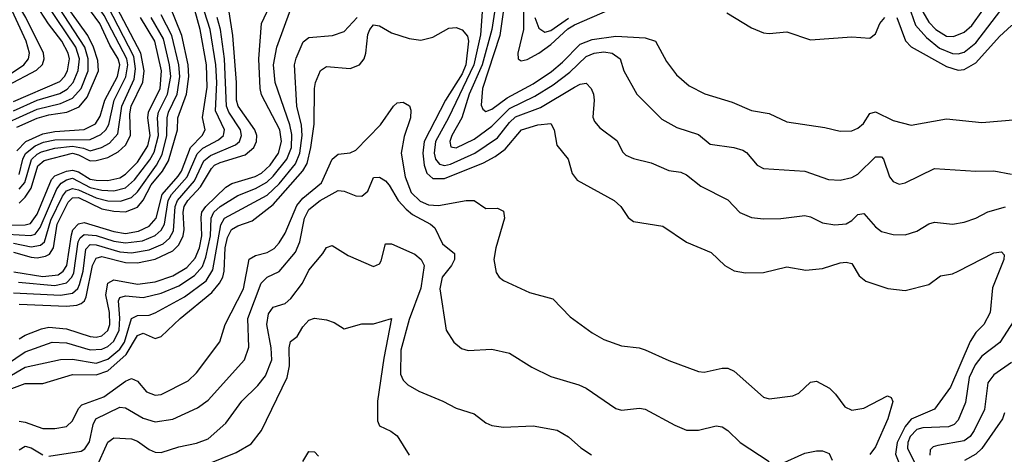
# Model space of a CAD drawing. Header units: inches. Extents: x 990535 to 1117859, y 769386 to 892122.
# Tile 266 of 656: x 1022511 to 1025846, y 875869 to 877343. Entities that reach past the tile are written whole.
import ezdxf

# ---------------------------------------------------------------- set-up
doc = ezdxf.new("R2010")
doc.units = ezdxf.units.IN
doc.header["$MEASUREMENT"] = 0
doc.layers.add('B0827', color=7, linetype='Continuous')

msp = doc.modelspace()

# ---------------------------------------------------------------- linework, layer by layer
at = {"layer": 'B0827', "color": 5}
for points, elevation in [([(1022501.2, 876898.8), (1022531.9, 876930), (1022590, 876956.6), (1022630, 876964), (1022729.3, 876970.7), (1022768.6, 876990), (1022784.3, 877015.7), (1022799.2, 877070), (1022842.3, 877150), (1022850.4, 877190), (1022845.3, 877210), (1022817.1, 877257.1), (1022783.2, 877330), (1022739, 877390), (1022696, 877470), (1022650, 877533.9), (1022614.7, 877610), (1022587.8, 877687.8), (1022566.8, 877726.8), (1022538.6, 877758.6), (1022450, 877832.8)], 3580), ([(1022510, 876818.3), (1022521.8, 876870), (1022530.6, 876889.4), (1022564.1, 876915.9), (1022592.4, 876927.6), (1022630, 876935.9), (1022750, 876936.8), (1022786.3, 876953.7), (1022803.4, 876970), (1022812.7, 876987.3), (1022831.3, 877070), (1022871.2, 877148.8), (1022877.4, 877190), (1022874.4, 877210), (1022797.1, 877357.1), (1022756.9, 877416.9), (1022720.2, 877490), (1022668.1, 877568.1), (1022649.3, 877610), (1022616, 877716), (1022601.1, 877750), (1022568.7, 877788.7), (1022490, 877851)], 3560), ([(1022414.9, 876970), (1022570, 877039.2), (1022650, 877058.5), (1022690, 877077.1), (1022719, 877110), (1022743.3, 877170), (1022743.5, 877210), (1022731.7, 877250), (1022589.6, 877469.6), (1022542.5, 877570), (1022485.8, 877665.8)], 3640), ([(1022501.7, 876978.3), (1022570, 877008.7), (1022610, 877020.5), (1022671, 877029), (1022712.3, 877047.7), (1022739.9, 877080.1), (1022777.7, 877170), (1022775.7, 877204.3), (1022761.2, 877250), (1022742.1, 877290), (1022685, 877370), (1022602.8, 877502.8), (1022509.7, 877689.7)], 3620), ([(1022490, 877065.7), (1022647, 877133), (1022663.1, 877150), (1022673, 877170), (1022679.5, 877210), (1022676, 877230), (1022654.2, 877270), (1022609.1, 877329.1), (1022550, 877420.9), (1022461.5, 877601.5)], 3680), ([(1022490, 877034.5), (1022570, 877070.5), (1022646.9, 877093.1), (1022672.5, 877107.5), (1022692.8, 877130), (1022709.7, 877170.3), (1022713.6, 877210), (1022701.3, 877250), (1022570, 877444.9), (1022508.7, 877570)], 3660), ([(1022470, 877153), (1022525.8, 877190), (1022541.6, 877210), (1022544.6, 877230), (1022533.4, 877270), (1022410, 877536.3)], 3740), ([(1022470, 877119.8), (1022568.5, 877171.5), (1022588.8, 877191.2), (1022594.5, 877210), (1022592, 877230), (1022532.1, 877350), (1022487.4, 877427.4)], 3720), ([(1022510, 876721.2), (1022530, 876741.5), (1022550, 876771.9), (1022572.8, 876847.2), (1022594.3, 876865.7), (1022690, 876890), (1022710, 876885), (1022750, 876864), (1022770, 876865.2), (1022810, 876876.3), (1022844.9, 876895.1), (1022870, 876917.3), (1022886.5, 876950), (1022884, 877024), (1022888.5, 877050), (1022928.6, 877131.4), (1022932.7, 877170), (1022922.1, 877230), (1022806.3, 877450)], 3520), ([(1022510, 876261.4), (1022530, 876273.8), (1022584.6, 876295.4), (1022610, 876300), (1022670, 876295.4), (1022750, 876268.7), (1022770, 876266.5), (1022790, 876270.9), (1022810, 876289.4), (1022817, 876310), (1022815.5, 876350), (1022803, 876410), (1022810.3, 876450), (1022830, 876461), (1022910, 876445.9), (1022970, 876454.1), (1023030, 876474.9), (1023076.9, 876503.1), (1023105.4, 876534.6), (1023120.1, 876570), (1023128.5, 876610), (1023126.2, 876673.8), (1023128.7, 876690), (1023141.4, 876710), (1023210, 876774.9), (1023230, 876787.6), (1023309.1, 876810.9), (1023330, 876822.5), (1023359.3, 876850), (1023387.3, 876890), (1023397.9, 876930), (1023392.5, 876970), (1023330, 877088.7), (1023325.2, 877110), (1023320.8, 877210), (1023330.3, 877330), (1023376.6, 877430)], 3280), ([(1024132.3, 877450), (1024110.8, 877310), (1024077.3, 877190), (1024033.2, 877090), (1024009.2, 877010.8), (1023974.8, 876950), (1023967.7, 876930), (1023972, 876912), (1023990, 876908.9), (1024050, 876938.3), (1024110, 876981.6), (1024170, 877042.5), (1024256.2, 877083.8), (1024317.5, 877122.5), (1024374.7, 877165.3), (1024430, 877218), (1024456.8, 877230), (1024490, 877234.4), (1024518, 877230), (1024545.3, 877210), (1024557.8, 877170), (1024601.6, 877090), (1024685.7, 877005.7), (1024737.1, 876977.1), (1024810, 876954.2), (1024850, 876921.5), (1024930, 876909.4), (1024960.4, 876900.4), (1024972.5, 876892.5), (1025009.2, 876850), (1025030, 876838.9), (1025170, 876829.4), (1025250, 876800.9), (1025290, 876798.4), (1025330, 876808.3), (1025350, 876819.5), (1025410, 876877.5), (1025430, 876878), (1025436.9, 876870), (1025457.4, 876810), (1025470, 876794), (1025490, 876785.5), (1025510, 876790.2), (1025610, 876838), (1025750, 876829.4), (1025810, 876831), (1025870, 876819)], 3260), ([(1024159.7, 877450), (1024137.8, 877290), (1024078.2, 877110), (1024073.8, 877053.8), (1024080.1, 877040.1), (1024090, 877031.9), (1024110, 877040.1), (1024162.3, 877077.7), (1024250, 877126.1), (1024312.2, 877167.8), (1024350, 877198.5), (1024410, 877259.9), (1024450, 877275.5), (1024530, 877287.4), (1024630, 877281.1), (1024664.2, 877270), (1024701.4, 877201.4), (1024735.7, 877155.7), (1024778.9, 877118.9), (1024832.2, 877092.2), (1024923.8, 877063.8), (1024990, 877035.3), (1025050, 877024.6), (1025110, 876997.1), (1025238, 876978), (1025290, 876965), (1025330, 876966.4), (1025350, 876975.3), (1025369, 876991), (1025390, 877024.7), (1025409.4, 877030.6), (1025470, 877001.7), (1025530, 876985.4), (1025650, 877007), (1025770, 876994.6), (1025890, 877005.2)], 3280), ([(1024216.3, 877430), (1024217.6, 877310), (1024198.5, 877230), (1024199.8, 877210), (1024210, 877203.8), (1024230, 877207.6), (1024270, 877229.8), (1024310, 877259.2), (1024367.9, 877312.1), (1024390, 877325.8), (1024510, 877377.8)], 3320), ([(1025570.6, 877370), (1025590, 877334.8), (1025614.4, 877310), (1025650, 877287.7), (1025673.6, 877286.4), (1025710, 877300.9), (1025736.2, 877323.8), (1025810, 877428.4)], 3360), ([(1022466.3, 876173.7), (1022530, 876217.2), (1022621.1, 876250), (1022670, 876247.2), (1022750, 876223.6), (1022790, 876225.6), (1022810, 876235.1), (1022830, 876253), (1022847.9, 876290), (1022850.7, 876330.7), (1022845.5, 876390), (1022850, 876401.1), (1022870, 876407.3), (1022930, 876401.5), (1022990, 876415.6), (1023050, 876440.6), (1023103.8, 876476.2), (1023130, 876506.8), (1023141.8, 876538.2), (1023157.3, 876610), (1023160, 876670), (1023168.9, 876690), (1023190, 876710), (1023250, 876747.4), (1023310, 876770.2), (1023348.3, 876791.7), (1023370, 876812.2), (1023415.6, 876870), (1023431.3, 876910), (1023433.3, 876953.3), (1023426, 876986), (1023376.3, 877130), (1023371.2, 877190), (1023381.7, 877250), (1023430, 877379.8)], 3260), ([(1022490, 876554.3), (1022550, 876538.1), (1022570, 876536), (1022598.9, 876541.1), (1022611.9, 876548.1), (1022625.4, 876570), (1022638.7, 876650), (1022675.1, 876724.9), (1022690, 876739.3), (1022710, 876740.1), (1022790, 876701.2), (1022830, 876693.4), (1022870, 876691.8), (1022910, 876707.5), (1022929.4, 876730.6), (1022956.8, 876783.2), (1022995.4, 876830), (1023015, 876865), (1023045.9, 876970), (1023046.4, 877010), (1023075.9, 877090), (1023084.7, 877150), (1023081.4, 877190), (1023060.5, 877290), (1023020, 877390)], 3420), ([(1022490, 876585.8), (1022550, 876573.1), (1022581.9, 876578.1), (1022595.6, 876590), (1022616.7, 876663.3), (1022655.8, 876744.2), (1022670, 876762.6), (1022689.8, 876770.2), (1022710, 876766.3), (1022770, 876739), (1022810, 876729.2), (1022852.2, 876727.8), (1022890, 876739.9), (1022910, 876759.1), (1022974.6, 876850), (1022993.5, 876886.5), (1023009.3, 876950), (1023010.5, 877010), (1023015.5, 877030), (1023044.2, 877090), (1023053.8, 877150), (1023050, 877190), (1023027, 877290), (1022990, 877359.7)], 3440), ([(1022491.7, 876488.3), (1022590, 876472.4), (1022641.8, 876478.2), (1022658.9, 876490), (1022670.8, 876509.2), (1022686.2, 876613.8), (1022691.1, 876630), (1022710, 876650.7), (1022730, 876655.4), (1022830, 876624.9), (1022870, 876618.5), (1022913.5, 876626.5), (1022950, 876642.7), (1022973.1, 876670), (1022994.3, 876750), (1023048, 876812), (1023059.1, 876830), (1023089.8, 876910), (1023129.3, 876950), (1023139.8, 876970), (1023130.9, 877010.9), (1023145.7, 877114.3), (1023144.2, 877190), (1023122.5, 877310), (1023104.3, 877375.7)], 3380), ([(1022506.9, 876453.1), (1022630, 876441.9), (1022670, 876450.7), (1022688, 876470), (1022694.8, 876485.2), (1022709, 876590), (1022716.5, 876603.5), (1022730, 876614.4), (1022770, 876611.8), (1022830, 876592.6), (1022870, 876586), (1022926.7, 876593.3), (1022970, 876611.2), (1022990.9, 876629.1), (1023001.8, 876650), (1023014.7, 876730), (1023025.8, 876750), (1023078.4, 876810), (1023111.9, 876888.1), (1023132.1, 876907.9), (1023184.7, 876935.3), (1023201.3, 876950), (1023203, 876957), (1023205.3, 876970), (1023174.4, 877034.4), (1023178.9, 877130), (1023175.4, 877190), (1023155.9, 877310), (1023137.5, 877370)], 3360), ([(1022510, 876768), (1022529.1, 876790.9), (1022551.1, 876868.9), (1022570, 876886.9), (1022585.5, 876894.5), (1022630, 876907.2), (1022690, 876914.6), (1022727.6, 876907.6), (1022750, 876898.5), (1022788.8, 876910), (1022815.4, 876924.6), (1022843.9, 876956.1), (1022857.6, 877050), (1022898.9, 877141.1), (1022903.9, 877176.1), (1022898.4, 877218.4), (1022810, 877388.8)], 3540), ([(1022510, 876378.8), (1022670, 876372.3), (1022704.9, 876375.1), (1022719.1, 876380.9), (1022730.3, 876389.7), (1022736.7, 876403.3), (1022758.4, 876510), (1022770, 876534.4), (1022790, 876539.7), (1022870, 876519.7), (1022910, 876518.7), (1022970, 876531), (1023030, 876559.9), (1023050, 876579.6), (1023065.1, 876610), (1023068.8, 876631.2), (1023064.5, 876690), (1023068.2, 876710), (1023080.3, 876730), (1023123.3, 876776.7), (1023161.1, 876838.9), (1023170.7, 876849.3), (1023190, 876859.2), (1023275.2, 876884.8), (1023303.8, 876910), (1023312.8, 876930), (1023313.9, 876950), (1023307.8, 876970), (1023251.2, 877050), (1023245.9, 877070), (1023245.6, 877130), (1023233.6, 877290), (1023220.8, 877370)], 3320), ([(1024077.4, 877370), (1024071.5, 877291.5), (1024049.5, 877190), (1023963.8, 877010), (1023919.5, 876930), (1023914.8, 876890), (1023919.7, 876870), (1023933, 876853), (1023950, 876848.9), (1023970, 876853.1), (1024052.5, 876890), (1024130, 876942.9), (1024170, 876994.9), (1024190, 877013.7), (1024274.8, 877045.2), (1024390, 877114.4), (1024410, 877124.5), (1024430, 877127.3), (1024447.3, 877110), (1024454.3, 877090), (1024457.1, 877070), (1024452.5, 877012.5), (1024457.9, 876997.9), (1024476.1, 876976.1), (1024533.6, 876933.6), (1024553.7, 876893.7), (1024563.7, 876883.7), (1024590, 876872), (1024650, 876857.7), (1024710, 876831.6), (1024750, 876825.6), (1024770, 876817.5), (1024818.2, 876778.2), (1024910, 876732.4), (1024950, 876689.2), (1024990, 876672.7), (1025030, 876667.6), (1025088.6, 876668.6), (1025170, 876679.1), (1025190, 876674.4), (1025230, 876654.6), (1025272, 876648), (1025310, 876651.1), (1025330, 876662.4), (1025350, 876682.2), (1025370, 876686.2), (1025410, 876640.2), (1025430, 876624.6), (1025470, 876615), (1025510, 876613.8), (1025550, 876626.4), (1025590, 876651.3), (1025610, 876656.5), (1025670, 876650.2), (1025710, 876656), (1025749.9, 876670.1), (1025790, 876691.8), (1025850, 876708.3)], 3240), ([(1024906.7, 877366.7), (1024990, 877315), (1025030, 877298.8), (1025050, 877295.7), (1025110, 877301.9), (1025190, 877275), (1025330, 877284.6), (1025390, 877280.2), (1025410, 877295.2), (1025424.4, 877330), (1025441.6, 877350)], 3320), ([(1025482.5, 877350), (1025511.8, 877271.8), (1025530.7, 877250.7), (1025650, 877184), (1025690, 877172.4), (1025710, 877173.7), (1025750, 877196.7), (1025830, 877286.4), (1025870, 877323.8), (1025970, 877361.8)], 3320), ([(1025529, 877370), (1025544.7, 877324.7), (1025582.1, 877282.1), (1025626.8, 877246.8), (1025670, 877228.2), (1025690, 877226.9), (1025710, 877232.7), (1025750, 877265.1), (1025845.3, 877390)], 3340), ([(1022457.6, 876082.4), (1022530, 876110.1), (1022590, 876109.7), (1022690, 876140.2), (1022770, 876138.6), (1022810, 876152.2), (1022871.9, 876208.1), (1022910, 876272.7), (1022930, 876280.7), (1022970, 876262.7), (1022990, 876268.5), (1023054.3, 876330), (1023161.9, 876418.1), (1023188.4, 876450), (1023198.8, 876470), (1023204.2, 876490), (1023206.7, 876570), (1023215.2, 876604.8), (1023228.7, 876631.3), (1023250, 876644.3), (1023298.5, 876661.5), (1023370, 876716), (1023470, 876830.7), (1023484.5, 876855.5), (1023497.8, 876910), (1023508.5, 876988.5), (1023510.3, 877110), (1023513.5, 877130), (1023530, 877171), (1023550, 877184.5), (1023630, 877178.1), (1023662.4, 877190), (1023677.5, 877210), (1023683.6, 877230), (1023690, 877293.1), (1023696.9, 877310), (1023710, 877325.3), (1023730, 877322.2), (1023770, 877298), (1023830, 877279.7), (1023870, 877273.6), (1023910, 877283.8), (1023965.2, 877314.8), (1023990, 877316.9), (1024010, 877308.5), (1024027.4, 877287.4), (1024031, 877270), (1024022, 877190), (1024010, 877159.7), (1023953.8, 877070), (1023881.6, 876930), (1023876.5, 876890), (1023880.9, 876850), (1023890, 876822.9), (1023910, 876804.1), (1023950, 876805.1), (1024082.5, 876857.5), (1024121.3, 876878.7), (1024155.7, 876904.3), (1024210.6, 876970), (1024266.3, 876986.3), (1024310, 876991.3), (1024321.7, 876970), (1024330, 876918), (1024369.4, 876870), (1024382, 876822), (1024399.4, 876799.4), (1024524.6, 876730), (1024547.6, 876710), (1024572.4, 876672.4), (1024590, 876658.7), (1024690, 876643.5), (1024770, 876589.3), (1024853.5, 876553.5), (1024899.6, 876510), (1024931.5, 876491.5), (1024970, 876484.8), (1025030, 876485.6), (1025110, 876505.2), (1025173.5, 876493.5), (1025230, 876499), (1025290, 876518.4), (1025310, 876520.5), (1025330, 876516.1), (1025354.5, 876474.5), (1025377, 876457), (1025451.6, 876431.6), (1025510, 876425.4), (1025590, 876445.2), (1025630, 876474.4), (1025670, 876481.7), (1025690, 876490.1), (1025810, 876553.1), (1025836.1, 876556.1), (1025845.5, 876545.5), (1025844.9, 876530), (1025805.9, 876434.1), (1025797.7, 876350), (1025777, 876310), (1025750, 876282), (1025730, 876251.8), (1025663.2, 876096.8), (1025610, 876022.8), (1025530, 875988.3), (1025510, 875964.1), (1025483, 875910), (1025477.1, 875870), (1025500.9, 875810)], 3220), ([(1022470, 876616), (1022548.8, 876611.2), (1022563.6, 876616.4), (1022581.1, 876638.9), (1022637.3, 876770), (1022651.2, 876788.8), (1022670, 876800.5), (1022690, 876805.4), (1022750, 876773.8), (1022790, 876764.7), (1022830, 876762.6), (1022870, 876773), (1022899.6, 876800.4), (1022952.1, 876867.9), (1022966.6, 876893.4), (1022981.3, 876950), (1022977.5, 877010), (1022980.9, 877030), (1023012.1, 877090), (1023022.9, 877150), (1023018.9, 877190), (1022998.1, 877278.1), (1022956.6, 877350)], 3460), ([(1022470, 876646.8), (1022530, 876647.2), (1022547.5, 876652.5), (1022570, 876683.4), (1022619, 876801), (1022630, 876813.5), (1022669.9, 876830), (1022690, 876833), (1022710, 876826.9), (1022750, 876802.8), (1022770, 876798.5), (1022810, 876798.3), (1022850, 876807.4), (1022870, 876819.8), (1022910, 876860.5), (1022945.2, 876914.8), (1022953.7, 876950), (1022945.6, 877010), (1022947.2, 877030), (1022986.8, 877110), (1022991.3, 877170), (1022968.6, 877270), (1022921, 877350)], 3480), ([(1022470.4, 876129.6), (1022530, 876164.9), (1022649.1, 876190.9), (1022690, 876191.6), (1022770, 876178.9), (1022810, 876191.9), (1022850, 876226.5), (1022866, 876250), (1022890, 876330.5), (1022910, 876340.5), (1022950, 876341.6), (1022970, 876349.3), (1023070, 876403.3), (1023142.4, 876457.6), (1023165.6, 876494.4), (1023192.5, 876647.5), (1023204.8, 876670), (1023350, 876748.4), (1023390, 876786.6), (1023445.3, 876854.7), (1023460.4, 876890), (1023468.4, 876950), (1023465.6, 876985.6), (1023450.2, 877050), (1023442.1, 877190), (1023447.4, 877212.6), (1023471.7, 877268.3), (1023490, 877282.5), (1023570.8, 877289.2), (1023610, 877303), (1023654.7, 877350)], 3240), ([(1022490, 876416.5), (1022650, 876408.6), (1022690, 876415.9), (1022707.9, 876432.1), (1022714.4, 876445.6), (1022726.1, 876490), (1022735.2, 876564.8), (1022750, 876580.3), (1022770, 876579.9), (1022850, 876556), (1022890, 876552.1), (1022950, 876562.3), (1022996.7, 876583.3), (1023018.1, 876601.9), (1023032.7, 876627.3), (1023038.4, 876710), (1023046.2, 876730), (1023102.9, 876797.1), (1023135.4, 876864.6), (1023157, 876883), (1023241.7, 876918.3), (1023255.2, 876930), (1023262.6, 876950), (1023259.6, 876970), (1023219.4, 877030), (1023212.2, 877050), (1023205.5, 877210), (1023191.1, 877310), (1023179.9, 877350)], 3340), ([(1024256.5, 877350), (1024270, 877314.5), (1024290, 877300.8), (1024310, 877306.7), (1024370, 877348)], 3340), ([(1022510, 875981.6), (1022530, 875978.1), (1022590, 875956.9), (1022630, 875956.6), (1022670, 875964.3), (1022690, 875982.9), (1022710, 876025.3), (1022722.3, 876037.7), (1022796, 876064), (1022870, 876117.5), (1022890, 876126.7), (1022910, 876117.5), (1022941.1, 876081.1), (1022970, 876069.6), (1022990, 876071.8), (1023081.5, 876118.5), (1023110, 876145.9), (1023188.9, 876251.1), (1023207.7, 876310), (1023269.5, 876430.5), (1023288.6, 876531.4), (1023310, 876543.5), (1023350, 876553.2), (1023372.6, 876567.4), (1023390, 876586.6), (1023410, 876619.1), (1023450, 876712.8), (1023470, 876737.5), (1023533.2, 876790), (1023570, 876870.6), (1023590, 876886.6), (1023630, 876891.6), (1023650, 876900.8), (1023733.5, 876986.5), (1023777.7, 877050), (1023790, 877061.4), (1023810, 877063), (1023831.3, 877051.3), (1023836.1, 877036.1), (1023834.4, 877010), (1023813.5, 876946.5), (1023803, 876890), (1023816.8, 876810), (1023837.4, 876757.4), (1023867.3, 876727.3), (1023895.3, 876715.3), (1023930, 876712.7), (1024023.7, 876730), (1024050, 876730.1), (1024090, 876702.6), (1024130, 876703.8), (1024150, 876694), (1024153.4, 876670), (1024123.5, 876570), (1024117.1, 876530), (1024125.5, 876485.5), (1024135.3, 876470), (1024150, 876459), (1024237.6, 876417.6), (1024316.7, 876396.7), (1024375.9, 876335.9), (1024450, 876281.8), (1024490, 876258.8), (1024550, 876237.6), (1024609.8, 876230.3), (1024630, 876223.5), (1024710, 876187.6), (1024810, 876150.2), (1024830, 876148.2), (1024890, 876161.2), (1024910, 876161.2), (1024931.5, 876151.5), (1025030, 876063.2), (1025050, 876057.3), (1025130, 876068.1), (1025150, 876076.5), (1025190, 876113.6), (1025210, 876117.6), (1025253.8, 876093.8), (1025273.9, 876073.9), (1025305.8, 876030), (1025330, 876019), (1025370, 876025.9), (1025450, 876068.3), (1025462.4, 876062.4), (1025468.5, 876048.5), (1025451.6, 875990), (1025410, 875894.6), (1025390, 875868.4)], 3180), ([(1022610, 875862.7), (1022719.4, 875880.6), (1022731.9, 875888.1), (1022747.9, 875912.1), (1022760.6, 875970), (1022769.7, 875990.3), (1022850, 876029.1), (1022870, 876027.5), (1022930, 875991.5), (1022970, 875979.2), (1023030, 875988.6), (1023113.2, 876026.8), (1023150, 876052.8), (1023272.2, 876190), (1023287.7, 876232.3), (1023283.5, 876330), (1023328.9, 876450), (1023349.9, 876470.1), (1023390, 876489.5), (1023445.5, 876554.5), (1023460.5, 876590), (1023475.5, 876670), (1023490, 876699.7), (1023529, 876730), (1023590, 876764.2), (1023610, 876762.2), (1023650, 876746), (1023670, 876744.8), (1023690, 876761.8), (1023710, 876808.5), (1023730, 876809.2), (1023750, 876796.6), (1023762.4, 876782.4), (1023793.6, 876730), (1023820.2, 876700.2), (1023842.1, 876682.1), (1023902.2, 876650), (1023916.8, 876636.8), (1023943.1, 876583.1), (1023984.2, 876550), (1023984, 876530), (1023973.9, 876510), (1023941.9, 876470), (1023933.7, 876430), (1023956.2, 876290), (1023981.5, 876250), (1024008, 876228), (1024030, 876221.2), (1024110, 876225.8), (1024170, 876212.9), (1024245.3, 876165.3), (1024310, 876133.6), (1024405.2, 876105.2), (1024430, 876093.7), (1024530, 876025.2), (1024550, 876018.8), (1024610, 876026.5), (1024630, 876022.6), (1024730, 875967.9), (1024770, 875951.5), (1024810, 875951.3), (1024870, 875965.8), (1024890, 875963.2), (1024910, 875950.3), (1024951.6, 875910), (1025050, 875845.2)], 3160), ([(1022770, 875822.4), (1022810, 875910.1), (1022830, 875925.4), (1022890, 875922.2), (1022910, 875913.8), (1022950, 875886.2), (1022970, 875877.1), (1022990, 875875.6), (1023050, 875895.1), (1023110, 875907), (1023150, 875922.5), (1023210, 875974.8), (1023263.2, 876050), (1023317.5, 876102.5), (1023344.2, 876135.8), (1023365, 876190), (1023362.7, 876230), (1023348.3, 876310), (1023354.3, 876345.7), (1023370, 876368.1), (1023410, 876381.3), (1023430, 876397.9), (1023468.6, 876450), (1023490, 876494.3), (1023537.8, 876550), (1023550, 876570.3), (1023570, 876577.3), (1023623.3, 876543.4), (1023710, 876506.2), (1023730, 876515.6), (1023735.1, 876524.9), (1023750, 876583.1), (1023770, 876582.7), (1023850, 876548.6), (1023870.7, 876530), (1023881.1, 876510), (1023870, 876432.9), (1023830, 876326.1), (1023802.1, 876222.1), (1023801.2, 876141.2), (1023810, 876120.9), (1023825.5, 876105.5), (1023863.4, 876083.4), (1023944.4, 876050), (1023990, 876025.5), (1024050, 876006.3), (1024090, 875976), (1024110, 875966.7), (1024150, 875962), (1024250, 875966), (1024331.8, 875951.8), (1024370, 875928.9), (1024411.3, 875891.3), (1024447.7, 875867.7)], 3140), ([(1023150, 875837), (1023244.7, 875875.3), (1023294.8, 875905.2), (1023329.9, 875950.1), (1023417, 876130), (1023424.8, 876170), (1023424.2, 876230), (1023428.2, 876251.7), (1023450.7, 876269.3), (1023470, 876301.4), (1023490, 876324), (1023510, 876331.1), (1023550, 876325.9), (1023576.5, 876316.5), (1023610, 876294.4), (1023670, 876311.9), (1023710, 876312.4), (1023770, 876330.3), (1023744.4, 876195.6), (1023723.1, 876050), (1023723.1, 875983.1), (1023730, 875965.6), (1023768, 875948), (1023790, 875931.8), (1023830, 875867)], 3120), ([(1025878.1, 876321.9), (1025831.3, 876248.7), (1025770, 876202.6), (1025746.8, 876173.2), (1025727.2, 876130), (1025714.9, 876045.1), (1025690, 875985), (1025676.4, 875970), (1025657.3, 875962.7), (1025570, 875959.6), (1025550, 875953.7), (1025527.1, 875930), (1025519.4, 875910), (1025517.9, 875890), (1025547.2, 875830)], 3240), ([(1025870, 876180.6), (1025810, 876139.2), (1025790, 876112.3), (1025779.1, 876020.9), (1025744.3, 875950), (1025730.4, 875929.6), (1025710, 875915), (1025620.7, 875899.3), (1025605.4, 875894.6), (1025595.3, 875884.7), (1025593.8, 875866.2)], 3260), ([(1025846.3, 876010), (1025839.9, 875990), (1025770, 875889), (1025750, 875869.5), (1025711.1, 875848.9)], 3280), ([(1022510, 875884.8), (1022530, 875896.6), (1022550, 875891.6), (1022590, 875867.4)], 3160), ([(1023470, 875844.6), (1023490, 875878.5), (1023510, 875878.4), (1023523.7, 875863.7)], 3080), ([(1025090, 875837.7), (1025170, 875873.5), (1025210, 875881.8), (1025230, 875881), (1025252.5, 875872.5), (1025263, 875850)], 3160)]:
    msp.add_lwpolyline(points, dxfattribs=dict(at, elevation=elevation))

doc.saveas('drawing.dxf')
